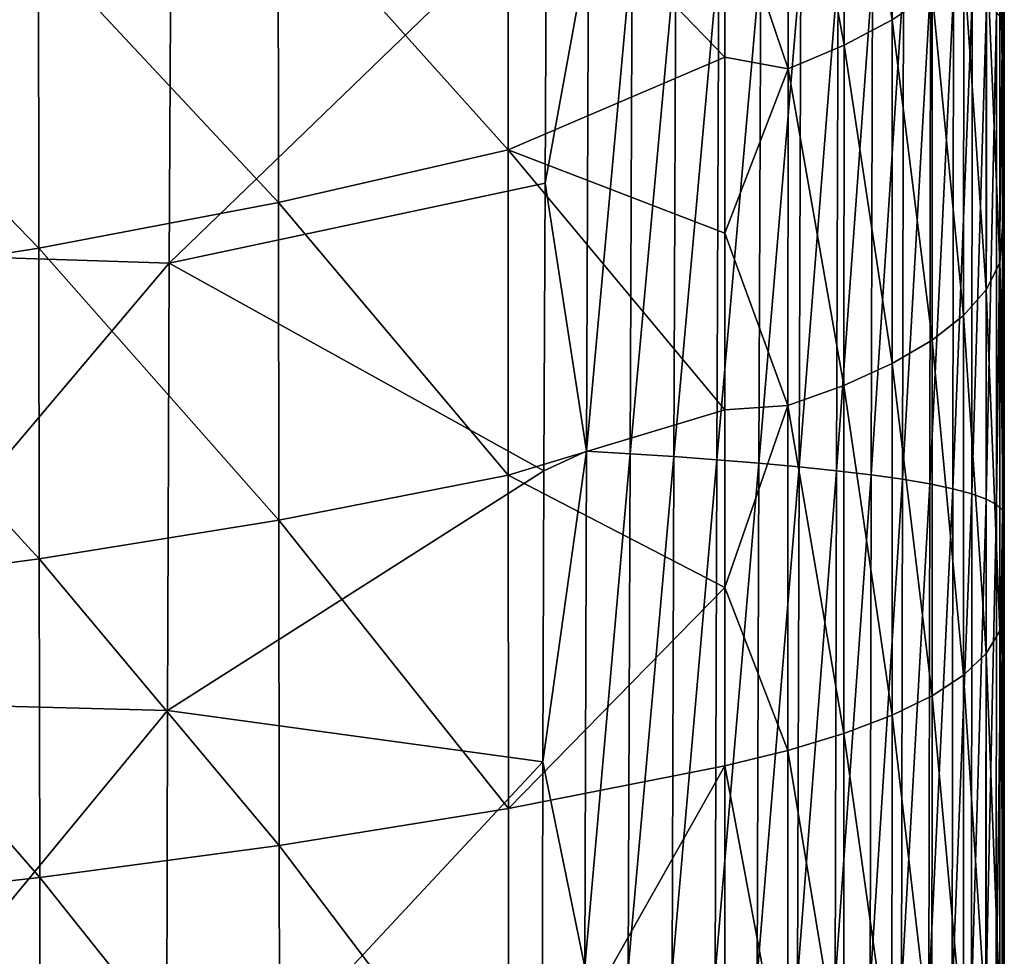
# Model space of a CAD drawing. Header units: metres. Extents: x -24 to 72, y -247 to 22.
# Tile 365 of 573: x 10.62 to 15.5, y -36.91 to -32.27. Entities that reach past the tile are written whole.
import ezdxf

# ---------------------------------------------------------------- set-up
doc = ezdxf.new("R2010")
doc.units = ezdxf.units.M
doc.layers.add('solid_509589_MEDIA_SW0001', color=7, linetype='CONTINUOUS')

msp = doc.modelspace()

# ---------------------------------------------------------------- linework, layer by layer
at = {"layer": 'solid_509589_MEDIA_SW0001'}
for points in [[(14.706588, -30.751623, 277.800873), (14.945551, -30.608442, 278.139313), (14.94502, -32.269737, 278.923401)], [(14.94502, -32.269737, 278.923401), (14.945551, -30.608442, 278.139313), (15.143124, -32.135254, 279.289398)], [(14.706066, -32.395569, 278.577789), (14.42878, -30.883892, 277.48584), (14.706588, -30.751623, 277.800873)], [(14.706066, -32.395569, 278.577789), (14.706588, -30.751623, 277.800873), (14.94502, -32.269737, 278.923401)], [(14.42878, -30.883892, 277.48584), (14.428423, -32.511703, 278.256256), (14.115116, -31.586697, 277.486633)], [(14.706066, -32.395569, 278.577789), (14.428423, -32.511703, 278.256256), (14.42878, -30.883892, 277.48584)], [(15.498036, -31.562122, 295.013062), (15.498145, -31.102406, 296.418671), (15.498395, -32.55645, 296.770386)], [(15.498395, -32.55645, 296.770386), (15.498145, -31.102406, 296.418671), (15.498615, -32.164913, 298.187042)], [(15.49853, -32.308727, 289.044006), (15.498388, -31.125223, 288.663574), (15.498219, -31.773285, 290.441559)], [(15.498761, -31.694656, 287.275299), (15.498388, -31.125223, 288.663574), (15.49853, -32.308727, 289.044006)], [(9.536717, -33.415302, 305.235199), (11.373748, -31.297203, 304.783356), (9.546756, -31.224274, 304.776733)], [(15.498195, -32.527851, 292.201477), (15.497972, -31.233929, 291.839111), (15.498059, -32.039589, 293.607269)], [(15.498219, -31.773285, 290.441559), (15.497972, -31.233929, 291.839111), (15.498195, -32.527851, 292.201477)], [(9.536717, -33.415302, 305.235199), (11.363376, -33.475601, 305.23996), (11.373748, -31.297203, 304.783356)], [(11.373748, -31.297203, 304.783356), (11.363376, -33.475601, 305.23996), (13.23167, -31.669086, 304.854034)], [(11.901877, -31.642176, 275.60257), (13.040326, -31.343069, 276.367279), (13.041536, -32.91407, 277.115662)], [(13.040326, -31.343069, 276.367279), (14.115116, -31.586697, 277.486633), (14.115116, -32.454052, 277.890106)], [(13.041536, -32.91407, 277.115662), (13.040326, -31.343069, 276.367279), (14.115116, -32.454052, 277.890106)], [(15.490425, -32.266254, 302.886627), (15.5, -32.910011, 302.810852), (15.5, -31.492506, 302.502533)], [(15.498965, -31.800457, 299.605072), (15.499436, -31.466986, 301.024597), (15.499529, -33.069393, 301.371735)], [(15.499529, -33.069393, 301.371735), (15.499436, -31.466986, 301.024597), (15.5, -31.492506, 302.502533)], [(15.499529, -33.069393, 301.371735), (15.5, -31.492506, 302.502533), (15.5, -32.910011, 302.810852)], [(14.428423, -32.511703, 278.256256), (14.115116, -32.454052, 277.890106), (14.115116, -31.586697, 277.486633)], [(15.498301, -32.970055, 295.35495), (15.498036, -31.562122, 295.013062), (15.498395, -32.55645, 296.770386)], [(15.498059, -32.039589, 293.607269), (15.498036, -31.562122, 295.013062), (15.498301, -32.970055, 295.35495)], [(11.901877, -31.642176, 275.60257), (11.903826, -33.175079, 276.335602), (10.714721, -31.901192, 274.914795)], [(11.901877, -31.642176, 275.60257), (13.041536, -32.91407, 277.115662), (11.903826, -33.175079, 276.335602)], [(11.363376, -33.475601, 305.23996), (13.225284, -33.079651, 305.152985), (13.23167, -31.669086, 304.854034)], [(13.440304, -31.901379, 304.894196), (13.23167, -31.669086, 304.854034), (13.225284, -33.079651, 305.152985)], [(15.410537, -31.844957, 280.065857), (15.47779, -31.691372, 280.467773), (15.477742, -33.474133, 281.188416)], [(15.477742, -33.474133, 281.188416), (15.47779, -31.691372, 280.467773), (15.5, -33.183205, 281.54187)], [(15.47779, -31.691372, 280.467773), (15.5, -32.222176, 281.163086), (15.5, -33.183205, 281.54187)], [(15.49887, -32.832767, 287.646942), (15.498761, -31.694656, 287.275299), (15.49853, -32.308727, 289.044006)], [(15.499132, -32.244774, 285.888214), (15.498761, -31.694656, 287.275299), (15.49887, -32.832767, 287.646942)], [(15.499474, -32.769321, 284.502869), (15.499435, -31.731018, 284.11969), (15.499132, -32.244774, 285.888214)], [(15.499474, -32.769321, 284.502869), (15.499749, -32.265453, 282.747864), (15.499435, -31.731018, 284.11969)], [(15.498415, -33.01965, 290.795837), (15.498219, -31.773285, 290.441559), (15.498195, -32.527851, 292.201477)], [(15.49853, -32.308727, 289.044006), (15.498219, -31.773285, 290.441559), (15.498415, -33.01965, 290.795837)], [(15.498615, -32.164913, 298.187042), (15.498965, -31.800457, 299.605072), (15.499135, -33.363445, 299.938354)], [(15.499135, -33.363445, 299.938354), (15.498965, -31.800457, 299.605072), (15.499529, -33.069393, 301.371735)], [(15.298705, -31.993269, 279.671692), (15.410537, -31.844957, 280.065857), (15.410369, -33.606892, 280.778778)], [(15.410369, -33.606892, 280.778778), (15.410537, -31.844957, 280.065857), (15.477742, -33.474133, 281.188416)], [(10.714721, -31.901192, 274.914795), (10.716973, -33.400341, 275.633728), (9.483114, -32.125237, 274.305756)], [(11.903826, -33.175079, 276.335602), (10.716973, -33.400341, 275.633728), (10.714721, -31.901192, 274.914795)], [(13.429766, -34.407696, 305.390442), (13.440304, -31.901379, 304.894196), (13.225284, -33.079651, 305.152985)], [(13.656097, -31.916576, 304.865173), (13.440304, -31.901379, 304.894196), (13.429766, -34.407696, 305.390442)], [(13.645696, -34.419849, 305.360931), (13.656097, -31.916576, 304.865173), (13.429766, -34.407696, 305.390442)], [(13.872469, -31.933971, 304.815186), (13.656097, -31.916576, 304.865173), (13.645696, -34.419849, 305.360931)], [(13.862268, -34.433739, 305.310303), (13.872469, -31.933971, 304.815186), (13.645696, -34.419849, 305.360931)], [(14.086159, -31.953392, 304.743561), (13.872469, -31.933971, 304.815186), (13.862268, -34.433739, 305.310303)], [(14.076284, -34.449223, 305.237915), (14.086159, -31.953392, 304.743561), (13.862268, -34.433739, 305.310303)], [(14.29364, -31.974655, 304.650024), (14.086159, -31.953392, 304.743561), (14.076284, -34.449223, 305.237915)], [(14.28427, -34.466175, 305.143494), (14.29364, -31.974655, 304.650024), (14.076284, -34.449223, 305.237915)], [(14.49161, -31.997601, 304.535156), (14.29364, -31.974655, 304.650024), (14.28427, -34.466175, 305.143494)], [(14.482943, -34.484467, 305.027588), (14.49161, -31.997601, 304.535156), (14.28427, -34.466175, 305.143494)], [(14.677124, -32.022099, 304.40033), (14.49161, -31.997601, 304.535156), (14.482943, -34.484467, 305.027588)], [(15.143124, -32.135254, 279.289398), (15.298705, -31.993269, 279.671692), (15.298375, -33.734932, 280.377045)], [(15.298375, -33.734932, 280.377045), (15.298705, -31.993269, 279.671692), (15.410369, -33.606892, 280.778778)], [(14.669351, -34.504009, 304.891479), (14.677124, -32.022099, 304.40033), (14.482943, -34.484467, 305.027588)], [(14.847601, -32.048046, 304.247375), (14.677124, -32.022099, 304.40033), (14.669351, -34.504009, 304.891479)], [(15.498321, -33.399891, 293.940613), (15.498059, -32.039589, 293.607269), (15.498301, -32.970055, 295.35495)], [(15.498195, -32.527851, 292.201477), (15.498059, -32.039589, 293.607269), (15.498321, -33.399891, 293.940613)], [(14.840881, -34.524727, 304.737061), (14.847601, -32.048046, 304.247375), (14.669351, -34.504009, 304.891479)], [(15.00082, -32.075371, 304.078674), (14.847601, -32.048046, 304.247375), (14.840881, -34.524727, 304.737061)], [(14.995262, -34.54657, 304.566589), (15.00082, -32.075371, 304.078674), (14.840881, -34.524727, 304.737061)], [(15.134938, -32.104023, 303.896729), (15.00082, -32.075371, 304.078674), (14.995262, -34.54657, 304.566589)], [(10.716973, -33.400341, 275.633728), (9.485314, -33.594791, 275.011902), (9.483114, -32.125237, 274.305756)], [(14.94502, -32.269737, 278.923401), (15.143124, -32.135254, 279.289398), (15.142633, -33.857353, 279.987488)], [(15.130583, -34.569504, 304.382599), (15.134938, -32.104023, 303.896729), (14.995262, -34.54657, 304.566589)], [(15.248566, -32.13398, 303.704254), (15.134938, -32.104023, 303.896729), (15.130583, -34.569504, 304.382599)], [(15.245377, -34.59351, 304.187805), (15.248566, -32.13398, 303.704254), (15.130583, -34.569504, 304.382599)], [(15.142633, -33.857353, 279.987488), (15.143124, -32.135254, 279.289398), (15.298375, -33.734932, 280.377045)], [(15.340856, -32.165215, 303.50415), (15.248566, -32.13398, 303.704254), (15.245377, -34.59351, 304.187805)], [(15.338723, -34.618572, 303.985046), (15.340856, -32.165215, 303.50415), (15.245377, -34.59351, 304.187805)], [(15.411595, -32.197701, 303.299316), (15.340856, -32.165215, 303.50415), (15.338723, -34.618572, 303.985046)], [(15.498395, -32.55645, 296.770386), (15.498615, -32.164913, 298.187042), (15.498842, -33.685436, 298.508362)], [(15.498842, -33.685436, 298.508362), (15.498615, -32.164913, 298.187042), (15.499135, -33.363445, 299.938354)], [(15.410351, -34.644665, 303.777344), (15.411595, -32.197701, 303.299316), (15.338723, -34.618572, 303.985046)], [(15.461199, -32.231396, 303.092651), (15.411595, -32.197701, 303.299316), (15.410351, -34.644665, 303.777344)], [(15.460623, -34.671741, 303.567566), (15.461199, -32.231396, 303.092651), (15.410351, -34.644665, 303.777344)], [(15.460623, -34.671741, 303.567566), (15.490425, -32.266254, 302.886627), (15.461199, -32.231396, 303.092651)], [(15.499749, -32.265453, 282.747864), (15.5, -33.183205, 281.54187), (15.5, -32.222176, 281.163086)], [(14.706066, -32.395569, 278.577789), (14.94502, -32.269737, 278.923401), (14.944427, -33.97316, 279.614655)], [(14.944427, -33.97316, 279.614655), (14.94502, -32.269737, 278.923401), (15.142633, -33.857353, 279.987488)], [(15.460623, -34.671741, 303.567566), (15.49027, -34.699768, 303.358368), (15.490425, -32.266254, 302.886627)], [(15.490425, -32.266254, 302.886627), (15.49027, -34.699768, 303.358368), (15.5, -32.910011, 302.810852)], [(15.499208, -33.338566, 286.250702), (15.499132, -32.244774, 285.888214), (15.49887, -32.832767, 287.646942)], [(15.499474, -32.769321, 284.502869), (15.499132, -32.244774, 285.888214), (15.499208, -33.338566, 286.250702)], [(15.499474, -32.769321, 284.502869), (15.499766, -33.263401, 283.11972), (15.499749, -32.265453, 282.747864)], [(15.499749, -32.265453, 282.747864), (15.499766, -33.263401, 283.11972), (15.5, -33.183205, 281.54187)], [(15.498691, -33.507732, 289.390503), (15.49853, -32.308727, 289.044006), (15.498415, -33.01965, 290.795837)], [(15.49887, -32.832767, 287.646942), (15.49853, -32.308727, 289.044006), (15.498691, -33.507732, 289.390503)], [(14.705486, -34.08139, 279.262756), (14.428423, -32.511703, 278.256256), (14.706066, -32.395569, 278.577789)], [(14.705486, -34.08139, 279.262756), (14.706066, -32.395569, 278.577789), (14.944427, -33.97316, 279.614655)], [(13.041536, -32.91407, 277.115662), (14.115116, -32.454052, 277.890106), (14.115116, -33.32616, 278.264832)], [(14.428423, -32.511703, 278.256256), (14.115116, -33.32616, 278.264832), (14.115116, -32.454052, 277.890106)], [(14.428423, -32.511703, 278.256256), (14.428028, -34.181187, 278.935608), (14.115116, -33.32616, 278.264832)], [(14.705486, -34.08139, 279.262756), (14.428028, -34.181187, 278.935608), (14.428423, -32.511703, 278.256256)], [(15.498437, -33.839573, 292.527191), (15.498195, -32.527851, 292.201477), (15.498321, -33.399891, 293.940613)], [(15.498415, -33.01965, 290.795837), (15.498195, -32.527851, 292.201477), (15.498437, -33.839573, 292.527191)], [(15.498301, -32.970055, 295.35495), (15.498395, -32.55645, 296.770386), (15.498658, -34.03183, 297.081482)], [(15.498658, -34.03183, 297.081482), (15.498395, -32.55645, 296.770386), (15.498842, -33.685436, 298.508362)], [(15.49952, -33.82024, 284.855713), (15.499474, -32.769321, 284.502869), (15.499208, -33.338566, 286.250702)], [(15.49952, -33.82024, 284.855713), (15.499766, -33.263401, 283.11972), (15.499474, -32.769321, 284.502869)], [(15.498994, -33.985138, 287.985596), (15.49887, -32.832767, 287.646942), (15.498691, -33.507732, 289.390503)], [(15.499208, -33.338566, 286.250702), (15.49887, -32.832767, 287.646942), (15.498994, -33.985138, 287.985596)], [(11.903826, -33.175079, 276.335602), (13.041536, -32.91407, 277.115662), (13.042851, -34.526207, 277.77594)], [(13.041536, -32.91407, 277.115662), (14.115116, -33.32616, 278.264832), (14.115116, -34.202412, 278.61084)], [(13.042851, -34.526207, 277.77594), (13.041536, -32.91407, 277.115662), (14.115116, -34.202412, 278.61084)], [(15.49027, -34.699768, 303.358368), (15.5, -34.345592, 303.084991), (15.5, -32.910011, 302.810852)], [(15.499529, -33.069393, 301.371735), (15.5, -32.910011, 302.810852), (15.5, -34.345592, 303.084991)], [(15.498579, -34.398106, 295.657379), (15.498301, -32.970055, 295.35495), (15.498658, -34.03183, 297.081482)], [(15.498321, -33.399891, 293.940613), (15.498301, -32.970055, 295.35495), (15.498579, -34.398106, 295.657379)], [(15.498628, -34.28244, 291.114502), (15.498415, -33.01965, 290.795837), (15.498437, -33.839573, 292.527191)], [(15.498691, -33.507732, 289.390503), (15.498415, -33.01965, 290.795837), (15.498628, -34.28244, 291.114502)], [(15.499135, -33.363445, 299.938354), (15.499529, -33.069393, 301.371735), (15.499623, -34.695381, 301.674225)], [(15.499623, -34.695381, 301.674225), (15.499529, -33.069393, 301.371735), (15.5, -34.345592, 303.084991)], [(11.363376, -33.475601, 305.23996), (13.219562, -34.505302, 305.418365), (13.225284, -33.079651, 305.152985)], [(13.429766, -34.407696, 305.390442), (13.225284, -33.079651, 305.152985), (13.219562, -34.505302, 305.418365)], [(11.903826, -33.175079, 276.335602), (11.905897, -34.749031, 276.982544), (10.716973, -33.400341, 275.633728)], [(11.903826, -33.175079, 276.335602), (13.042851, -34.526207, 277.77594), (11.905897, -34.749031, 276.982544)], [(15.477742, -33.474133, 281.188416), (15.5, -33.183205, 281.54187), (15.5, -34.148247, 281.889435)], [(15.499766, -33.263401, 283.11972), (15.5, -34.148247, 281.889435), (15.5, -33.183205, 281.54187)], [(15.49952, -33.82024, 284.855713), (15.499786, -34.273186, 283.462219), (15.499766, -33.263401, 283.11972)], [(15.499766, -33.263401, 283.11972), (15.499786, -34.273186, 283.462219), (15.5, -34.148247, 281.889435)], [(14.428028, -34.181187, 278.935608), (14.115116, -34.202412, 278.61084), (14.115116, -33.32616, 278.264832)], [(15.498842, -33.685436, 298.508362), (15.499135, -33.363445, 299.938354), (15.499309, -34.94936, 300.228088)], [(15.499295, -34.445496, 286.581299), (15.499208, -33.338566, 286.250702), (15.498994, -33.985138, 287.985596)], [(15.499309, -34.94936, 300.228088), (15.499135, -33.363445, 299.938354), (15.499623, -34.695381, 301.674225)], [(15.49952, -33.82024, 284.855713), (15.499208, -33.338566, 286.250702), (15.499295, -34.445496, 286.581299)], [(10.716973, -33.400341, 275.633728), (10.719295, -34.940655, 276.26828), (9.485314, -33.594791, 275.011902)], [(11.905897, -34.749031, 276.982544), (10.719295, -34.940655, 276.26828), (10.716973, -33.400341, 275.633728)], [(15.498595, -34.778988, 294.235565), (15.498321, -33.399891, 293.940613), (15.498579, -34.398106, 295.657379)], [(15.498437, -33.839573, 292.527191), (15.498321, -33.399891, 293.940613), (15.498595, -34.778988, 294.235565)], [(9.529169, -35.644569, 305.614502), (11.363376, -33.475601, 305.23996), (9.536717, -33.415302, 305.235199)], [(9.529169, -35.644569, 305.614502), (11.355143, -35.692387, 305.617676), (11.363376, -33.475601, 305.23996)], [(11.363376, -33.475601, 305.23996), (11.355143, -35.692387, 305.617676), (13.219562, -34.505302, 305.418365)], [(15.410369, -33.606892, 280.778778), (15.477742, -33.474133, 281.188416), (15.477687, -35.297668, 281.808502)], [(15.477687, -35.297668, 281.808502), (15.477742, -33.474133, 281.188416), (15.5, -35.116699, 282.205963)], [(15.477742, -33.474133, 281.188416), (15.5, -34.148247, 281.889435), (15.5, -35.116699, 282.205963)], [(15.498867, -34.721825, 289.702423), (15.498691, -33.507732, 289.390503), (15.498628, -34.28244, 291.114502)], [(15.498994, -33.985138, 287.985596), (15.498691, -33.507732, 289.390503), (15.498867, -34.721825, 289.702423)], [(10.719295, -34.940655, 276.26828), (9.487486, -35.105709, 275.635162), (9.485314, -33.594791, 275.011902)], [(15.298375, -33.734932, 280.377045), (15.410369, -33.606892, 280.778778), (15.41018, -35.409176, 281.392151)], [(15.41018, -35.409176, 281.392151), (15.410369, -33.606892, 280.778778), (15.477687, -35.297668, 281.808502)], [(15.498658, -34.03183, 297.081482), (15.498842, -33.685436, 298.508362), (15.499074, -35.228004, 298.787292)], [(15.499074, -35.228004, 298.787292), (15.498842, -33.685436, 298.508362), (15.499309, -34.94936, 300.228088)], [(15.142633, -33.857353, 279.987488), (15.298375, -33.734932, 280.377045), (15.298009, -35.516575, 280.983856)], [(15.298009, -35.516575, 280.983856), (15.298375, -33.734932, 280.377045), (15.41018, -35.409176, 281.392151)], [(15.498693, -35.168705, 292.815582), (15.498437, -33.839573, 292.527191), (15.498595, -34.778988, 294.235565)], [(15.498628, -34.28244, 291.114502), (15.498437, -33.839573, 292.527191), (15.498693, -35.168705, 292.815582)], [(15.499573, -34.883335, 285.177673), (15.49952, -33.82024, 284.855713), (15.499295, -34.445496, 286.581299)], [(15.499573, -34.883335, 285.177673), (15.499786, -34.273186, 283.462219), (15.49952, -33.82024, 284.855713)], [(14.944427, -33.97316, 279.614655), (15.142633, -33.857353, 279.987488), (15.142093, -35.619118, 280.588013)], [(15.142093, -35.619118, 280.588013), (15.142633, -33.857353, 279.987488), (15.298009, -35.516575, 280.983856)], [(14.705486, -34.08139, 279.262756), (14.944427, -33.97316, 279.614655), (14.943775, -35.715996, 280.209351)], [(14.943775, -35.715996, 280.209351), (14.944427, -33.97316, 279.614655), (15.142093, -35.619118, 280.588013)], [(15.499129, -35.151333, 288.290771), (15.498994, -33.985138, 287.985596), (15.498867, -34.721825, 289.702423)], [(15.499295, -34.445496, 286.581299), (15.498994, -33.985138, 287.985596), (15.499129, -35.151333, 288.290771)], [(15.498579, -34.398106, 295.657379), (15.498658, -34.03183, 297.081482), (15.498926, -35.528187, 297.351379)], [(15.498926, -35.528187, 297.351379), (15.498658, -34.03183, 297.081482), (15.499074, -35.228004, 298.787292)], [(14.704852, -35.806427, 279.852173), (14.428028, -34.181187, 278.935608), (14.705486, -34.08139, 279.262756)], [(14.704852, -35.806427, 279.852173), (14.705486, -34.08139, 279.262756), (14.943775, -35.715996, 280.209351)], [(14.428028, -34.181187, 278.935608), (14.115116, -35.082352, 278.928345), (14.115116, -34.202412, 278.61084)], [(14.428028, -34.181187, 278.935608), (14.427597, -35.889721, 279.520233), (14.115116, -35.082352, 278.928345)], [(14.704852, -35.806427, 279.852173), (14.427597, -35.889721, 279.520233), (14.428028, -34.181187, 278.935608)], [(15.499786, -34.273186, 283.462219), (15.5, -35.116699, 282.205963), (15.5, -34.148247, 281.889435)], [(13.042851, -34.526207, 277.77594), (14.115116, -34.202412, 278.61084), (14.115116, -35.082352, 278.928345)], [(15.498853, -35.561241, 291.396942), (15.498628, -34.28244, 291.114502), (15.498693, -35.168705, 292.815582)], [(15.498867, -34.721825, 289.702423), (15.498628, -34.28244, 291.114502), (15.498853, -35.561241, 291.396942)], [(15.499573, -34.883335, 285.177673), (15.49981, -35.294376, 283.774811), (15.499786, -34.273186, 283.462219)], [(15.499786, -34.273186, 283.462219), (15.49981, -35.294376, 283.774811), (15.5, -35.116699, 282.205963)], [(15.49027, -34.699768, 303.358368), (15.5, -35.799843, 303.324524), (15.5, -34.345592, 303.084991)], [(15.499623, -34.695381, 301.674225), (15.5, -34.345592, 303.084991), (15.5, -35.799843, 303.324524)], [(13.429766, -34.407696, 305.390442), (13.219562, -34.505302, 305.418365), (13.214523, -35.946465, 305.649902)], [(13.421234, -36.964626, 305.781158), (13.429766, -34.407696, 305.390442), (13.214523, -35.946465, 305.649902)], [(13.645696, -34.419849, 305.360931), (13.429766, -34.407696, 305.390442), (13.421234, -36.964626, 305.781158)], [(13.637131, -36.973736, 305.751312), (13.645696, -34.419849, 305.360931), (13.421234, -36.964626, 305.781158)], [(13.862268, -34.433739, 305.310303), (13.645696, -34.419849, 305.360931), (13.637131, -36.973736, 305.751312)], [(13.8537, -36.984119, 305.700256), (13.862268, -34.433739, 305.310303), (13.637131, -36.973736, 305.751312)], [(14.076284, -34.449223, 305.237915), (13.862268, -34.433739, 305.310303), (13.8537, -36.984119, 305.700256)], [(15.498863, -35.845905, 295.919678), (15.498579, -34.398106, 295.657379), (15.498926, -35.528187, 297.351379)], [(15.498595, -34.778988, 294.235565), (15.498579, -34.398106, 295.657379), (15.498863, -35.845905, 295.919678)], [(14.067816, -36.995689, 305.62735), (14.076284, -34.449223, 305.237915), (13.8537, -36.984119, 305.700256)], [(14.28427, -34.466175, 305.143494), (14.076284, -34.449223, 305.237915), (14.067816, -36.995689, 305.62735)], [(14.276067, -37.008347, 305.532349), (14.28427, -34.466175, 305.143494), (14.067816, -36.995689, 305.62735)], [(14.482943, -34.484467, 305.027588), (14.28427, -34.466175, 305.143494), (14.276067, -37.008347, 305.532349)], [(14.475206, -37.022011, 305.415741), (14.482943, -34.484467, 305.027588), (14.276067, -37.008347, 305.532349)], [(14.669351, -34.504009, 304.891479), (14.482943, -34.484467, 305.027588), (14.475206, -37.022011, 305.415741)], [(15.49939, -35.565121, 286.879395), (15.499295, -34.445496, 286.581299), (15.499129, -35.151333, 288.290771)], [(15.499573, -34.883335, 285.177673), (15.499295, -34.445496, 286.581299), (15.49939, -35.565121, 286.879395)], [(11.355143, -35.692387, 305.617676), (13.214523, -35.946465, 305.649902), (13.219562, -34.505302, 305.418365)], [(11.905897, -34.749031, 276.982544), (13.042851, -34.526207, 277.77594), (13.044263, -36.177044, 278.344635)], [(13.044263, -36.177044, 278.344635), (13.042851, -34.526207, 277.77594), (14.115116, -35.082352, 278.928345)], [(14.662288, -37.036613, 305.278809), (14.669351, -34.504009, 304.891479), (14.475206, -37.022011, 305.415741)], [(14.840881, -34.524727, 304.737061), (14.669351, -34.504009, 304.891479), (14.662288, -37.036613, 305.278809)], [(14.834676, -37.052113, 305.123352), (14.840881, -34.524727, 304.737061), (14.662288, -37.036613, 305.278809)], [(14.995262, -34.54657, 304.566589), (14.840881, -34.524727, 304.737061), (14.834676, -37.052113, 305.123352)], [(14.99005, -37.06847, 304.951599), (14.995262, -34.54657, 304.566589), (14.834676, -37.052113, 305.123352)], [(15.130583, -34.569504, 304.382599), (14.995262, -34.54657, 304.566589), (14.99005, -37.06847, 304.951599)], [(15.126438, -37.085674, 304.766052), (15.130583, -34.569504, 304.382599), (14.99005, -37.06847, 304.951599)], [(15.245377, -34.59351, 304.187805), (15.130583, -34.569504, 304.382599), (15.126438, -37.085674, 304.766052)], [(15.242302, -37.103703, 304.569366), (15.245377, -34.59351, 304.187805), (15.126438, -37.085674, 304.766052)], [(15.338723, -34.618572, 303.985046), (15.245377, -34.59351, 304.187805), (15.242302, -37.103703, 304.569366)], [(15.336644, -37.122547, 304.364471), (15.338723, -34.618572, 303.985046), (15.242302, -37.103703, 304.569366)], [(15.410351, -34.644665, 303.777344), (15.338723, -34.618572, 303.985046), (15.336644, -37.122547, 304.364471)], [(15.409123, -37.142185, 304.154297), (15.410351, -34.644665, 303.777344), (15.336644, -37.122547, 304.364471)], [(15.460623, -34.671741, 303.567566), (15.410351, -34.644665, 303.777344), (15.409123, -37.142185, 304.154297)], [(15.460051, -37.162582, 303.941864), (15.460623, -34.671741, 303.567566), (15.409123, -37.142185, 304.154297)], [(15.460051, -37.162582, 303.941864), (15.49027, -34.699768, 303.358368), (15.460623, -34.671741, 303.567566)], [(15.460051, -37.162582, 303.941864), (15.490115, -37.183701, 303.729858), (15.49027, -34.699768, 303.358368)], [(15.49027, -34.699768, 303.358368), (15.490115, -37.183701, 303.729858), (15.5, -35.799843, 303.324524)], [(15.499053, -35.950573, 289.979187), (15.498867, -34.721825, 289.702423), (15.498853, -35.561241, 291.396942)], [(15.499129, -35.151333, 288.290771), (15.498867, -34.721825, 289.702423), (15.499053, -35.950573, 289.979187)], [(15.499309, -34.94936, 300.228088), (15.499623, -34.695381, 301.674225), (15.499716, -36.344593, 301.931274)], [(15.499716, -36.344593, 301.931274), (15.499623, -34.695381, 301.674225), (15.5, -35.799843, 303.324524)], [(11.905897, -34.749031, 276.982544), (11.908072, -36.361744, 277.539856), (10.719295, -34.940655, 276.26828)], [(11.905897, -34.749031, 276.982544), (13.044263, -36.177044, 278.344635), (11.908072, -36.361744, 277.539856)], [(15.498877, -36.176495, 294.491486), (15.498595, -34.778988, 294.235565), (15.498863, -35.845905, 295.919678)], [(15.498693, -35.168705, 292.815582), (15.498595, -34.778988, 294.235565), (15.498877, -36.176495, 294.491486)], [(15.49963, -35.958168, 285.46814), (15.499573, -34.883335, 285.177673), (15.49939, -35.565121, 286.879395)], [(15.49963, -35.958168, 285.46814), (15.49981, -35.294376, 283.774811), (15.499573, -34.883335, 285.177673)], [(10.719295, -34.940655, 276.26828), (10.721655, -36.519981, 276.814972), (9.487486, -35.105709, 275.635162)], [(11.908072, -36.361744, 277.539856), (10.721655, -36.519981, 276.814972), (10.719295, -34.940655, 276.26828)], [(15.499074, -35.228004, 298.787292), (15.499309, -34.94936, 300.228088), (15.499478, -36.55785, 300.473633)], [(15.499478, -36.55785, 300.473633), (15.499309, -34.94936, 300.228088), (15.499716, -36.344593, 301.931274)], [(10.721655, -36.519981, 276.814972), (9.489589, -36.655964, 276.172119), (9.487486, -35.105709, 275.635162)], [(13.044263, -36.177044, 278.344635), (14.115116, -35.082352, 278.928345), (14.115116, -35.965549, 279.21756)], [(14.427597, -35.889721, 279.520233), (14.115116, -35.965549, 279.21756), (14.115116, -35.082352, 278.928345)], [(15.477687, -35.297668, 281.808502), (15.5, -35.116699, 282.205963), (15.5, -36.088215, 282.491699)], [(15.49981, -35.294376, 283.774811), (15.5, -36.088215, 282.491699), (15.5, -35.116699, 282.205963)], [(15.498955, -36.514851, 293.06604), (15.498693, -35.168705, 292.815582), (15.498877, -36.176495, 294.491486)], [(15.498853, -35.561241, 291.396942), (15.498693, -35.168705, 292.815582), (15.498955, -36.514851, 293.06604)], [(15.499271, -36.330925, 288.561798), (15.499129, -35.151333, 288.290771), (15.499053, -35.950573, 289.979187)], [(15.49939, -35.565121, 286.879395), (15.499129, -35.151333, 288.290771), (15.499271, -36.330925, 288.561798)], [(15.498926, -35.528187, 297.351379), (15.499074, -35.228004, 298.787292), (15.499302, -36.792267, 299.023193)], [(15.499302, -36.792267, 299.023193), (15.499074, -35.228004, 298.787292), (15.499478, -36.55785, 300.473633)], [(15.41018, -35.409176, 281.392151), (15.477687, -35.297668, 281.808502), (15.477626, -37.159119, 282.324188)], [(15.477626, -37.159119, 282.324188), (15.477687, -35.297668, 281.808502), (15.5, -37.062443, 282.746796)], [(15.477687, -35.297668, 281.808502), (15.5, -36.088215, 282.491699), (15.5, -37.062443, 282.746796)], [(15.49963, -35.958168, 285.46814), (15.499835, -36.326538, 284.056946), (15.49981, -35.294376, 283.774811)], [(15.49981, -35.294376, 283.774811), (15.499835, -36.326538, 284.056946), (15.5, -36.088215, 282.491699)], [(15.298009, -35.516575, 280.983856), (15.41018, -35.409176, 281.392151), (15.409973, -37.248974, 281.902222)], [(15.409973, -37.248974, 281.902222), (15.41018, -35.409176, 281.392151), (15.477626, -37.159119, 282.324188)], [(15.142093, -35.619118, 280.588013), (15.298009, -35.516575, 280.983856), (15.297607, -37.3354, 281.488403)], [(15.297607, -37.3354, 281.488403), (15.298009, -35.516575, 280.983856), (15.409973, -37.248974, 281.902222)], [(15.498863, -35.845905, 295.919678), (15.498926, -35.528187, 297.351379), (15.49919, -37.045158, 297.579346)], [(15.49919, -37.045158, 297.579346), (15.498926, -35.528187, 297.351379), (15.499302, -36.792267, 299.023193)], [(15.499083, -36.855648, 291.642548), (15.498853, -35.561241, 291.396942), (15.498955, -36.514851, 293.06604)], [(15.499053, -35.950573, 289.979187), (15.498853, -35.561241, 291.396942), (15.499083, -36.855648, 291.642548)], [(15.49949, -36.69701, 287.144379), (15.49939, -35.565121, 286.879395), (15.499271, -36.330925, 288.561798)], [(15.49963, -35.958168, 285.46814), (15.49939, -35.565121, 286.879395), (15.49949, -36.69701, 287.144379)], [(9.524249, -37.911213, 305.912781), (11.355143, -35.692387, 305.617676), (9.529169, -35.644569, 305.614502)], [(14.943775, -35.715996, 280.209351), (15.142093, -35.619118, 280.588013), (15.141502, -37.417805, 281.087341)], [(15.141502, -37.417805, 281.087341), (15.142093, -35.619118, 280.588013), (15.297607, -37.3354, 281.488403)], [(9.524249, -37.911213, 305.912781), (11.349168, -37.946732, 305.914642), (11.355143, -35.692387, 305.617676)], [(11.355143, -35.692387, 305.617676), (11.349168, -37.946732, 305.914642), (13.214523, -35.946465, 305.649902)], [(14.704852, -35.806427, 279.852173), (14.943775, -35.715996, 280.209351), (14.943067, -37.495548, 280.703888)], [(14.943067, -37.495548, 280.703888), (14.943775, -35.715996, 280.209351), (15.141502, -37.417805, 281.087341)], [(15.490115, -37.183701, 303.729858), (15.5, -37.272831, 303.528931), (15.5, -35.799843, 303.324524)], [(15.499716, -36.344593, 301.931274), (15.5, -35.799843, 303.324524), (15.5, -37.272831, 303.528931)], [(14.704165, -37.56802, 280.342346), (14.427597, -35.889721, 279.520233), (14.704852, -35.806427, 279.852173)], [(14.704165, -37.56802, 280.342346), (14.704852, -35.806427, 279.852173), (14.943067, -37.495548, 280.703888)], [(15.499143, -37.31308, 296.141205), (15.498863, -35.845905, 295.919678), (15.49919, -37.045158, 297.579346)], [(15.498877, -36.176495, 294.491486), (15.498863, -35.845905, 295.919678), (15.499143, -37.31308, 296.141205)], [(14.427597, -35.889721, 279.520233), (14.427131, -37.634701, 280.006592), (14.115116, -35.965549, 279.21756)], [(14.704165, -37.56802, 280.342346), (14.427131, -37.634701, 280.006592), (14.427597, -35.889721, 279.520233)], [(11.349168, -37.946732, 305.914642), (13.210193, -37.403278, 305.847137), (13.214523, -35.946465, 305.649902)], [(13.421234, -36.964626, 305.781158), (13.214523, -35.946465, 305.649902), (13.210193, -37.403278, 305.847137)], [(13.045762, -37.864151, 278.818146), (13.044263, -36.177044, 278.344635), (14.115116, -35.965549, 279.21756)], [(13.045762, -37.864151, 278.818146), (14.115116, -35.965549, 279.21756), (14.115116, -37.740337, 279.71167)], [(14.427131, -37.634701, 280.006592), (14.115116, -37.740337, 279.71167), (14.115116, -35.965549, 279.21756)], [(15.499242, -37.193558, 290.220154), (15.499053, -35.950573, 289.979187), (15.499083, -36.855648, 291.642548)], [(15.499271, -36.330925, 288.561798), (15.499053, -35.950573, 289.979187), (15.499242, -37.193558, 290.220154)], [(15.499691, -37.044296, 285.726563), (15.49963, -35.958168, 285.46814), (15.49949, -36.69701, 287.144379)], [(15.499691, -37.044296, 285.726563), (15.499835, -36.326538, 284.056946), (15.49963, -35.958168, 285.46814)], [(15.499835, -36.326538, 284.056946), (15.5, -37.062443, 282.746796), (15.5, -36.088215, 282.491699)], [(11.908072, -36.361744, 277.539856), (13.044263, -36.177044, 278.344635), (13.045762, -37.864151, 278.818146)], [(15.499153, -37.592026, 294.707794), (15.498877, -36.176495, 294.491486), (15.499143, -37.31308, 296.141205)], [(15.498955, -36.514851, 293.06604), (15.498877, -36.176495, 294.491486), (15.499153, -37.592026, 294.707794)], [(15.499417, -37.523476, 288.798126), (15.499271, -36.330925, 288.561798), (15.499242, -37.193558, 290.220154)], [(15.49949, -36.69701, 287.144379), (15.499271, -36.330925, 288.561798), (15.499417, -37.523476, 288.798126)], [(15.499691, -37.044296, 285.726563), (15.499863, -37.369232, 284.308014), (15.499835, -36.326538, 284.056946)], [(15.499835, -36.326538, 284.056946), (15.499863, -37.369232, 284.308014), (15.5, -37.062443, 282.746796)], [(11.908072, -36.361744, 277.539856), (11.91033, -38.010929, 278.004059), (10.721655, -36.519981, 276.814972)], [(11.908072, -36.361744, 277.539856), (13.045762, -37.864151, 278.818146), (11.91033, -38.010929, 278.004059)], [(15.499478, -36.55785, 300.473633), (15.499716, -36.344593, 301.931274), (15.499804, -38.016678, 302.142151)], [(15.499804, -38.016678, 302.142151), (15.499716, -36.344593, 301.931274), (15.5, -37.272831, 303.528931)], [(10.721655, -36.519981, 276.814972), (10.724024, -38.136177, 277.270355), (9.489589, -36.655964, 276.172119)], [(11.91033, -38.010929, 278.004059), (10.724024, -38.136177, 277.270355), (10.721655, -36.519981, 276.814972)], [(15.499212, -37.877605, 293.277985), (15.498955, -36.514851, 293.06604), (15.499153, -37.592026, 294.707794)], [(15.499083, -36.855648, 291.642548), (15.498955, -36.514851, 293.06604), (15.499212, -37.877605, 293.277985)], [(15.499302, -36.792267, 299.023193), (15.499478, -36.55785, 300.473633), (15.499639, -38.188564, 300.674194)], [(15.499639, -38.188564, 300.674194), (15.499478, -36.55785, 300.473633), (15.499804, -38.016678, 302.142151)], [(10.724024, -38.136177, 277.270355), (9.491583, -38.243542, 276.619324), (9.489589, -36.655964, 276.172119)], [(15.499592, -37.840725, 287.375732), (15.49949, -36.69701, 287.144379), (15.499417, -37.523476, 288.798126)], [(15.499691, -37.044296, 285.726563), (15.49949, -36.69701, 287.144379), (15.499592, -37.840725, 287.375732)], [(15.49919, -37.045158, 297.579346), (15.499302, -36.792267, 299.023193), (15.499516, -38.377872, 299.215363)], [(15.499516, -38.377872, 299.215363), (15.499302, -36.792267, 299.023193), (15.499639, -38.188564, 300.674194)], [(15.499308, -38.165241, 291.850708), (15.499083, -36.855648, 291.642548), (15.499212, -37.877605, 293.277985)], [(15.499242, -37.193558, 290.220154), (15.499083, -36.855648, 291.642548), (15.499308, -38.165241, 291.850708)]]:
    msp.add_3dface(points, dxfattribs=at)

doc.saveas('drawing.dxf')
